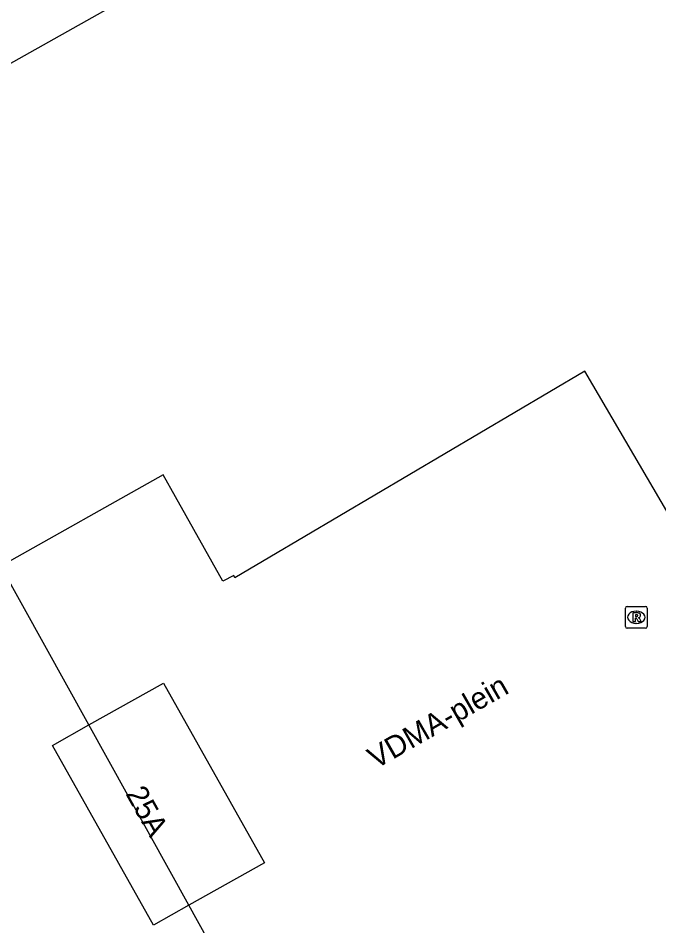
# Model space of a CAD drawing. Extents: x 161087 to 161922, y 382574 to 383873.
# Drawn here: x 161547.72 to 161577.19, y 383379.81 to 383421.58 of the extents above; entities that cross this region are included whole.
import ezdxf

# ---------------------------------------------------------------- set-up
doc = ezdxf.new("R2010")
doc.units = 0
for name, color, linetype in [('IMGEO_Openbare_ruimte_label', 7, 'Continuous'), ('IMGEO_Pand', 7, 'Continuous'), ('IMGEO_Pand_nummerreeks', 7, 'Continuous'), ('IMGEO_Pand_overbouw', 7, 'Continuous'), ('IMGEO_Rioolput', 7, 'Continuous')]:
    doc.layers.add(name, color=color, linetype=linetype)

msp = doc.modelspace()

# ---------------------------------------------------------------- linework, layer by layer
at = {"layer": 'IMGEO_Pand'}
for points in [[(161527.836, 383411.022), (161531.574, 383413.12), (161543.831, 383419.999), (161544.887, 383418.12), (161552.243, 383422.247), (161605.285, 383450.395), (161605.444, 383450.467)], [(161592.405, 383373.497), (161582.694, 383390.118), (161573.775, 383405.339), (161557.692, 383395.824), (161557.631, 383395.928), (161557.131, 383395.676), (161554.954, 383399.557), (161554.39, 383400.562), (161546.918, 383396.368)], [(161554.403, 383390.983), (161559.046, 383382.707), (161555.57, 383380.757), (161553.937, 383379.84), (161549.293, 383388.116), (161550.972, 383389.058), (161554.403, 383390.983)]]:
    msp.add_lwpolyline(points, dxfattribs=at)
at = {"layer": 'IMGEO_Pand_overbouw'}
msp.add_lwpolyline([(161546.918, 383396.368), (161538.562, 383391.701), (161542.312, 383385.044), (161542.994, 383383.833), (161543.362, 383383.193), (161546.731, 383377.282), (161547.099, 383376.643), (161551.496, 383368.791), (161553.066, 383369.69), (161559.162, 383373.185), (161559.406, 383372.75), (161559.862, 383373.007), (161555.57, 383380.757), (161550.972, 383389.058)], close=True, dxfattribs=at)
at = {"layer": 'IMGEO_Rioolput'}
for p, q in [((161575.649, 383393.585), (161575.649, 383394.437)), ((161575.724, 383394.511), (161576.576, 383394.511)), ((161576.65, 383394.437), (161576.65, 383393.585)), ((161576.137, 383394.291), (161576.162, 383394.291)), ((161576.16, 383393.731), (161576.135, 383393.731)), ((161576.576, 383393.511), (161575.724, 383393.511))]:
    msp.add_line(p, q, dxfattribs=at)
for points in [[(161575.649, 383393.585), (161575.649, 383394.437)], [(161575.724, 383394.511), (161576.576, 383394.511)], [(161576.65, 383394.437), (161576.65, 383393.585)], [(161576.238, 383394.209), (161575.986, 383394.211), (161575.986, 383393.811)], [(161575.986, 383393.811), (161576.11, 383393.811), (161576.11, 383393.973), (161576.121, 383393.973)], [(161576.164, 383394.13), (161576.11, 383394.13), (161576.11, 383394.049)], [(161576.11, 383394.049), (161576.162, 383394.049)], [(161576.168, 383393.944), (161576.239, 383393.811), (161576.379, 383393.811), (161576.314, 383393.937)], [(161576.576, 383393.511), (161575.724, 383393.511)]]:
    msp.add_lwpolyline(points, dxfattribs=at)
for centre, radius, start, end in [((161575.726, 383394.435), 0.0765, 91.552, 178.448), ((161575.726, 383394.435), 0.0765, 91.552, 178.448), ((161576.574, 383394.435), 0.0765, 1.552, 88.448), ((161576.574, 383394.435), 0.0765, 1.552, 88.448), ((161576.12, 383393.92), 0.0533, 26.0293, 88.6989), ((161576.146, 383394.238), 0.19, 274.7715, 282.9687), ((161576.17, 383394.034), 0.0964, 77.0061, 93.1865), ((161576.184, 383394.091), 0.0378, 276.6634, 79.6772), ((161576.237, 383394.099), 0.109, 350.3612, 89.416), ((161576.235, 383394.099), 0.112, 277.5842, 350.9817), ((161576.219, 383393.884), 0.108, 29.5134, 73.7905), ((161575.726, 383393.587), 0.0765, 181.552, 268.448), ((161575.726, 383393.587), 0.0765, 181.552, 268.448), ((161576.574, 383393.587), 0.0765, 271.552, 358.448), ((161576.574, 383393.587), 0.0765, 271.552, 358.448)]:
    msp.add_arc(centre, radius, start, end, dxfattribs=at)
for centre, major_axis, ratio, start_param, end_param in [((161576.136, 383394.011), (-0.387, 0.002), 0.722429, 4.712389, 7.853982), ((161576.161, 383394.011), (-0.39, 0.002), 0.717154, 1.570796, 4.712389)]:
    msp.add_ellipse(centre, major_axis=major_axis, ratio=ratio, start_param=start_param, end_param=end_param, dxfattribs=at)

# ---------------------------------------------------------------- texts
at = {"layer": 'IMGEO_Openbare_ruimte_label'}
msp.add_text('VDMA-plein', height=1, rotation=29.7946, dxfattribs=at).set_placement((161564.169, 383387.009))
at = {"layer": 'IMGEO_Pand_nummerreeks'}
msp.add_text('25A', height=1, rotation=299.2264, dxfattribs=at).set_placement((161552.639, 383385.895))

doc.saveas('drawing.dxf')
